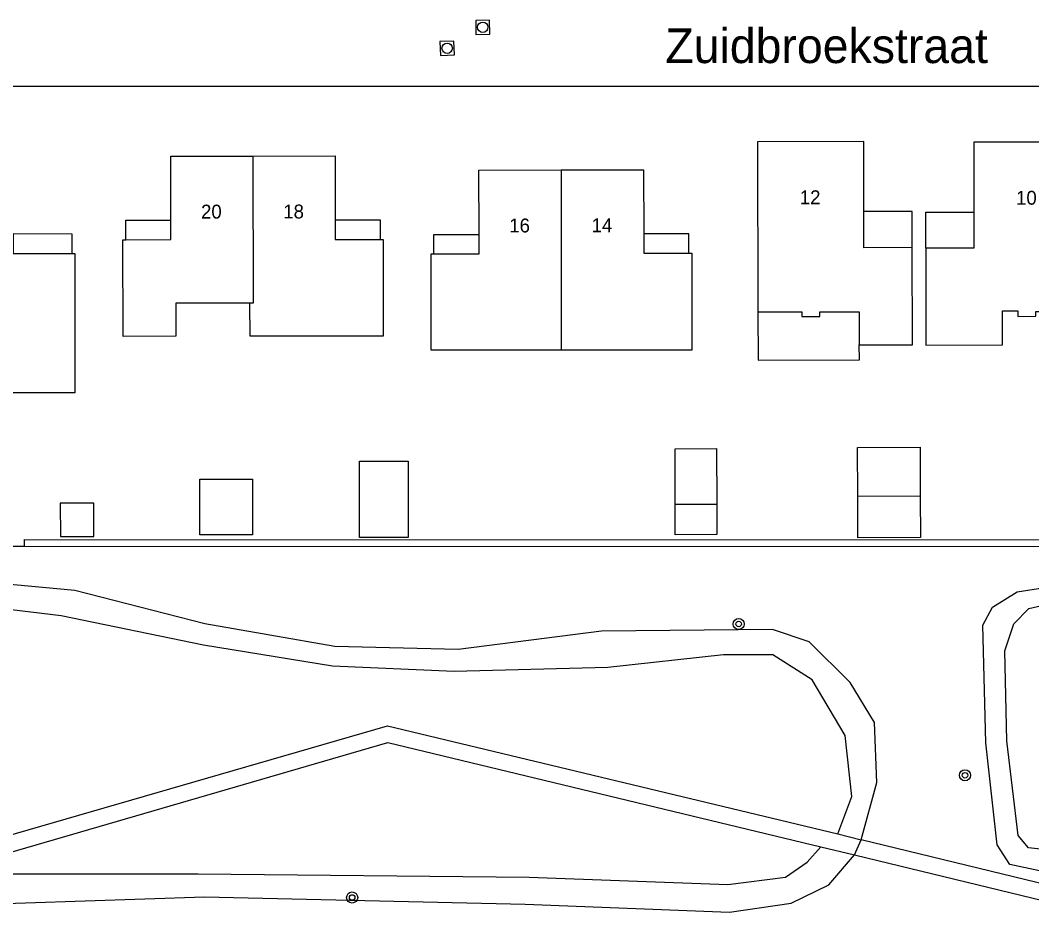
# Model space of a CAD drawing. Extents: x 125000 to 129004, y 397500 to 399008.
# Drawn here: x 127010.4 to 127083.3, y 398005.2 to 398070.4 of the extents above; entities that cross this region are included whole.
import ezdxf

# ---------------------------------------------------------------- set-up
doc = ezdxf.new("R2010")
doc.units = 0
for name, color, linetype in [('gg-afsc-faunaraster', 7, 'Continuous'), ('gg-anno-huisnummerreeks BGT', 7, 'Continuous'), ('gg-anno-openbare ruimte label', 7, 'Continuous'), ('gg-bbg-bijgebouw', 7, 'Continuous'), ('gg-bbg-gedigitaliseerde bijgebouw', 7, 'Continuous'), ('gg-bbg-hoofdgebouw', 7, 'Continuous'), ('gg-bbg-luifel en loopbrug', 7, 'Continuous'), ('gg-bbg-tussenscheiding', 7, 'Continuous'), ('gg-knt-BGT kruinlijn', 7, 'Continuous'), ('gg-knt-bovenkant onderkant talud', 7, 'Continuous'), ('gg-knt-verharding', 7, 'Continuous'), ('gg-kwrk-kunstwerk niveau 01', 7, 'Continuous'), ('gt-grn-groengrens', 7, 'Continuous'), ('gt-symb-boom', 7, 'Continuous'), ('gt-symb-rioolschacht', 7, 'Continuous')]:
    doc.layers.add(name, color=color, linetype=linetype)

# ---------------------------------------------------------------- blocks, each defined once
blk = doc.blocks.new('gt0-RS')
at = {"layer": 'gt-symb-rioolschacht'}
blk.add_lwpolyline([(-0.5, -0.5), (0.5, -0.5), (0.5, 0.5), (-0.5, 0.5)], close=True, dxfattribs=at)
blk.add_circle((0, 0), 0.375, dxfattribs=at)
blk = doc.blocks.new('gt0-BOOM')
at = {"layer": 'gt-symb-boom'}
for radius in [0.4, 0.2]:
    blk.add_circle((0, 0), radius, dxfattribs=at)

msp = doc.modelspace()

# ---------------------------------------------------------------- linework, layer by layer
at = {"layer": 'gg-afsc-faunaraster'}
msp.add_line((127010.688, 398033.012), (127102.1, 398032.987), dxfattribs=at)
at = {"layer": 'gg-bbg-bijgebouw'}
msp.add_lwpolyline([(127013.303, 398033.228), (127015.714, 398033.235), (127015.708, 398035.635), (127013.297, 398035.628), (127013.303, 398033.228)], dxfattribs=at)
at = {"layer": 'gg-bbg-gedigitaliseerde bijgebouw'}
for p, q in [((127070.728, 398036.139), (127075.228, 398036.161)), ((127057.579, 398035.549), (127060.579, 398035.559))]:
    msp.add_line(p, q, dxfattribs=at)
for points in [[(127027.149, 398033.354), (127023.349, 398033.353), (127023.348, 398037.353), (127027.148, 398037.354), (127027.149, 398033.354)], [(127075.228, 398036.161), (127075.243, 398033.161), (127070.743, 398033.139), (127070.728, 398036.139)], [(127060.579, 398035.559), (127060.586, 398033.359), (127057.586, 398033.349), (127057.579, 398035.549)]]:
    msp.add_lwpolyline(points, dxfattribs=at)
at = {"layer": 'gg-bbg-hoofdgebouw'}
msp.add_line((127075.629, 398053.989), (127075.632, 398047.021), dxfattribs=at)
for points in [[(127071.169, 398056.635), (127071.158, 398061.673), (127063.504, 398061.656), (127063.531, 398049.423)], [(127075.632, 398047.021), (127081.159, 398047.026), (127081.157, 398049.486), (127082.257, 398049.487), (127082.258, 398049.087), (127083.558, 398049.088), (127083.557, 398049.428), (127086.737, 398049.425), (127086.732, 398061.631), (127079.084, 398061.627), (127079.087, 398056.59)], [(127021.256, 398056.01), (127021.251, 398060.629), (127027.171, 398060.635)], [(127027.171, 398060.635), (127033.092, 398060.641), (127033.097, 398056.019)], [(127043.451, 398054.992), (127043.439, 398059.625), (127049.37, 398059.64)], [(127049.37, 398059.64), (127055.3, 398059.654), (127055.311, 398055.037)], [(127074.642, 398054.036), (127071.175, 398054.028), (127071.169, 398056.635)], [(127079.087, 398056.59), (127079.088, 398053.99), (127075.629, 398053.989)], [(127018.01, 398054.61), (127021.257, 398054.613), (127021.256, 398056.01)], [(127033.097, 398056.019), (127033.099, 398054.615), (127036.356, 398054.619)], [(127009.905, 398055.022), (127009.903, 398053.616), (127014.143, 398053.617)], [(127026.953, 398050.041), (127021.617, 398050.047), (127021.618, 398047.647), (127017.811, 398047.646), (127017.81, 398054.61), (127018.01, 398054.61)], [(127036.356, 398054.619), (127036.556, 398054.619), (127036.557, 398047.649), (127026.966, 398047.647), (127026.953, 398050.041)], [(127040.201, 398053.592), (127043.454, 398053.6), (127043.451, 398054.992)], [(127055.311, 398055.037), (127055.314, 398053.629), (127058.567, 398053.637)], [(127058.567, 398053.637), (127058.767, 398053.637), (127058.768, 398046.657), (127049.373, 398046.655)], [(127070.84, 398047.024), (127074.657, 398047.043), (127074.642, 398054.036)], [(127014.143, 398053.617), (127014.343, 398053.617), (127014.347, 398043.577), (127009.56, 398043.58)], [(127049.373, 398046.655), (127040.011, 398046.654), (127040.001, 398053.592), (127040.201, 398053.592)], [(127063.531, 398049.423), (127066.694, 398049.408), (127066.706, 398049.082), (127067.996, 398049.087), (127067.995, 398049.417), (127070.824, 398049.402), (127070.84, 398047.024)]]:
    msp.add_lwpolyline(points, dxfattribs=at)
at = {"layer": 'gg-bbg-luifel en loopbrug'}
for points in [[(127074.642, 398054.036), (127074.641, 398056.636), (127071.169, 398056.635)], [(127075.629, 398053.989), (127075.628, 398056.589), (127079.087, 398056.59)], [(127018.01, 398054.61), (127018.01, 398056.01), (127021.256, 398056.01)], [(127036.356, 398054.619), (127036.356, 398056.019), (127033.097, 398056.019)], [(127014.143, 398053.617), (127014.145, 398055.017), (127009.905, 398055.022)], [(127040.201, 398053.592), (127040.201, 398054.992), (127043.451, 398054.992)], [(127058.567, 398053.637), (127058.567, 398055.037), (127055.311, 398055.037)], [(127063.531, 398049.423), (127063.548, 398045.923), (127070.845, 398045.959), (127070.84, 398047.024)], [(127057.579, 398035.549), (127057.565, 398039.549), (127060.565, 398039.559), (127060.579, 398035.559)], [(127070.728, 398036.139), (127070.711, 398039.639), (127075.211, 398039.661), (127075.228, 398036.161)], [(127038.343, 398033.156), (127034.843, 398033.155), (127034.842, 398038.655), (127038.342, 398038.656), (127038.343, 398033.156)]]:
    msp.add_lwpolyline(points, dxfattribs=at)
at = {"layer": 'gg-bbg-tussenscheiding'}
msp.add_line((127049.37, 398059.64), (127049.373, 398046.655), dxfattribs=at)
msp.add_lwpolyline([(127027.171, 398060.635), (127027.174, 398050.041), (127026.953, 398050.041)], dxfattribs=at)
at = {"layer": 'gg-knt-BGT kruinlijn'}
for points in [[(127070.977, 398011.37), (127072.107, 398015.493), (127071.938, 398019.825), (127070.18, 398022.694), (127067.228, 398025.636), (127064.587, 398026.531), (127052.281, 398026.396), (127041.955, 398025.093), (127033.057, 398025.301), (127023.711, 398026.93), (127014.335, 398029.328), (127005.539, 398030.158)], [(127089.222, 398007.978), (127081.677, 398009.582), (127080.776, 398011.016), (127079.961, 398018.367), (127079.731, 398026.844), (127080.437, 398028.14), (127082.216, 398029.24), (127085.272, 398029.719)], [(126996.569, 398006.692), (126997.121, 398006.343), (127000.412, 398007.028), (127006.458, 398006.68), (127023.691, 398007.266), (127046.77, 398006.731), (127061.478, 398006.169), (127065.941, 398006.811), (127068.633, 398008.129), (127070.484, 398010.294)]]:
    msp.add_lwpolyline(points, dxfattribs=at)
at = {"layer": 'gg-knt-bovenkant onderkant talud'}
for points in [[(127069.293, 398011.811), (127070.307, 398014.493), (127069.831, 398018.898), (127067.446, 398022.9), (127064.599, 398024.701), (127061.065, 398024.707), (127052.722, 398023.792), (127041.656, 398023.507), (127032.907, 398023.873), (127023.602, 398025.406), (127013.354, 398027.511), (127005.38, 398028.477)], [(127091.363, 398009.852), (127083.032, 398010.787), (127082.287, 398011.675), (127081.464, 398018.511), (127081.324, 398024.982), (127081.964, 398026.933), (127083.039, 398028.036), (127085.546, 398028.617)], [(127004.349, 398008.922), (127023.233, 398008.916), (127047.052, 398008.676), (127061.374, 398008.149), (127065.532, 398008.671), (127067.087, 398009.753), (127068.064, 398010.866)]]:
    msp.add_lwpolyline(points, dxfattribs=at)
at = {"layer": 'gg-knt-verharding'}
for points in [[(126993.345, 398065.669), (127116.217, 398065.663), (127141.308, 398065.599)], [(127123.967, 398015.086), (127092.919, 398006.046), (127070.977, 398011.37)], [(127070.484, 398010.294), (127092.967, 398004.825), (127124.31, 398013.977)]]:
    msp.add_lwpolyline(points, dxfattribs=at)
at = {"layer": 'gg-kwrk-kunstwerk niveau 01'}
for p, q in [((127069.293, 398011.811), (127070.977, 398011.37)), ((127068.064, 398010.866), (127070.484, 398010.294)), ((127070.484, 398010.294), (127070.977, 398011.37))]:
    msp.add_line(p, q, dxfattribs=at)
for points in [[(126997.1, 398008.07), (127036.85, 398019.58), (127069.293, 398011.811)], [(127004.349, 398008.922), (127036.872, 398018.375), (127068.064, 398010.866)]]:
    msp.add_lwpolyline(points, dxfattribs=at)
at = {"layer": 'gt-grn-groengrens'}
for p, q in [((126935.557, 398032.596), (127010.688, 398032.519)), ((127010.688, 398033.012), (127010.688, 398032.519)), ((127010.688, 398032.519), (127102.1, 398032.494))]:
    msp.add_line(p, q, dxfattribs=at)

# ---------------------------------------------------------------- block references
at = {"layer": 'gt-symb-boom'}
for p in [(127062.15, 398026.919), (127078.449, 398016.022), (127034.314, 398007.211)]:
    msp.add_blockref('gt0-BOOM', p, dxfattribs=at)
at = {"layer": 'gt-symb-rioolschacht'}
for p, rotation in [((127043.721, 398069.912), -88.837940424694), ((127041.157, 398068.405), -87.66713715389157)]:
    msp.add_blockref('gt0-RS', p, dxfattribs=dict(at, rotation=rotation))

# ---------------------------------------------------------------- texts
at = {"layer": 'gg-anno-huisnummerreeks BGT'}
for s, rotation, p in [('12', 0.1, (127066.555, 398057.163)), ('10', 0.1, (127082.129, 398057.128)), ('20', 0.1, (127023.433, 398056.131)), ('18', 0.1, (127029.354, 398056.137)), ('16', 0.2, (127045.63, 398055.129)), ('14', 0.1, (127051.56, 398055.146))]:
    msp.add_text(s, height=1, rotation=rotation, dxfattribs=at).set_placement(p)
at = {"layer": 'gg-anno-openbare ruimte label'}
msp.add_text('Zuidbroekstraat', height=2.5, dxfattribs=at).set_placement((127056.869, 398067.335))

doc.saveas('drawing.dxf')
